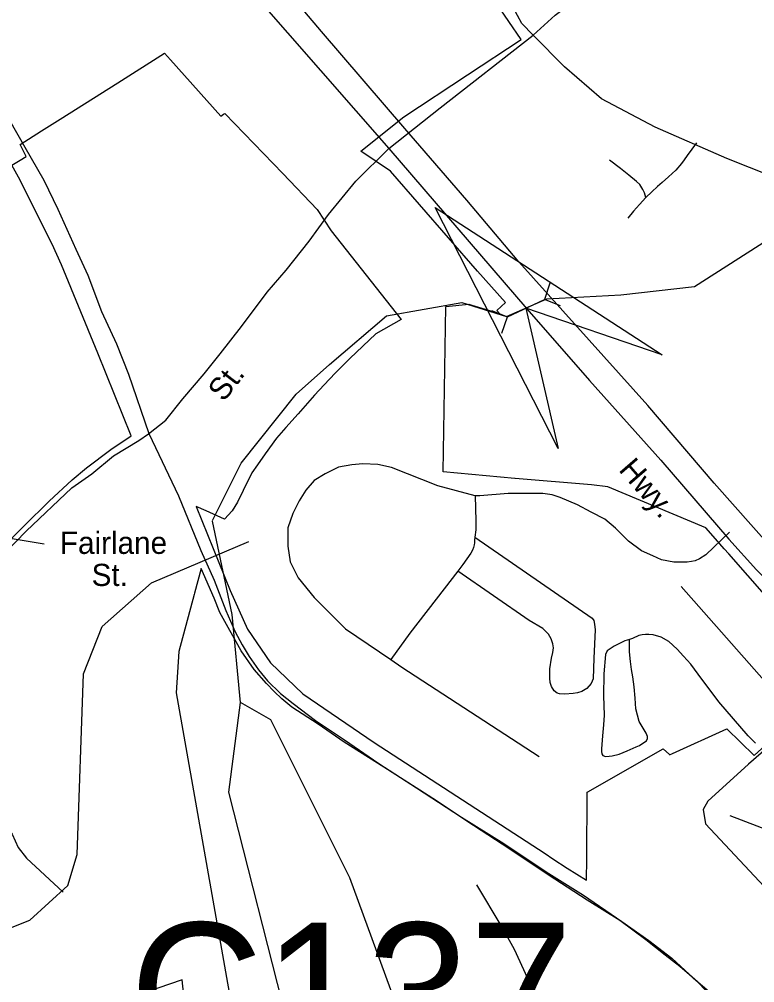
# Model space of a CAD drawing. Extents: x 884530 to 1028605, y 526725 to 653634.
# Drawn here: x 973606 to 975781, y 578853 to 581700 of the extents above; entities that cross this region are included whole.
import ezdxf

# ---------------------------------------------------------------- set-up
doc = ezdxf.new("R2010")
doc.units = 0
for name, color, linetype in [('Exist Boundary Political City Limit New', 7, 'Continuous'), ('Exist Hydrographic Creek Single Shore', 7, 'Continuous'), ('Exist Hydrographic Misc Water Feature', 7, 'Continuous'), ('Exist Railroad Mainline', 7, 'Continuous'), ('Exist Road Non-System Type 51', 7, 'Continuous'), ('Exist Road Non-System Type 51 Label', 7, 'Continuous'), ('Exist Road Primary US Label', 7, 'Continuous'), ('Exist Road Primary US UnDivided 4 Lane Attributed', 7, 'Continuous'), ('Exist Road Secondary Structure Culvert Attributed CELL', 7, 'Continuous'), ('Exist Road Secondary Structure Culvert CELL', 7, 'Continuous'), ('Exist Road Secondary Structure Culvert Number Label', 7, 'Continuous'), ('Exist Road Secondary Type 51 Attributed', 7, 'Continuous'), ('Exist Road Secondary Type 51 Label', 7, 'Continuous'), ('Exist Utilities Electrical Transmission Line', 7, 'Continuous'), ('Map Preparation Boundary City Limit Buffer Line', 7, 'Continuous')]:
    doc.layers.add(name, color=color, linetype=linetype)

msp = doc.modelspace()

# ---------------------------------------------------------------- linework, layer by layer
at = {"layer": 'Exist Boundary Political City Limit New'}
for points in [[(975810.4, 580000), (975760.9, 580056.2), (975704.3, 580120.3), (975691, 580135.4), (975658, 580173), (975636.8, 580197.3), (975347.2, 580318.8), (975298.4, 580324.4), (975072.8, 580342.9), (975071.2, 580343.1), (974860.1, 580362.6), (974867.4, 580851.6), (974935.4, 580858.4), (974944.3, 580855.7), (975026.4, 580830.4), (975018.2, 580839.8), (975043.8, 580862.7), (974961.4, 580955.9), (974703.8, 581251.4), (974616, 581310.8), (974742.9, 581411.8), (974931.5, 581536.2), (975090, 581640.8), (975017.2, 581747.1)], [(973608.1, 581283.6), (973626.4, 581294.6), (973608.5, 581330.4), (973671.6, 581370.4), (973726.9, 581405.2), (973897.2, 581512.8), (974035.8, 581600.3), (974053.2, 581580.8), (974202, 581414.3), (974209.9, 581419.5), (974213.9, 581422.2), (974385, 581244.2), (974487.3, 581137.8), (974528.4, 581075.2), (974735.9, 580812.6), (974660.9, 580770.5), (974583.2, 580697.6), (974540.1, 580654.4), (974507.3, 580620.1), (974479.4, 580588.8), (974430.4, 580534.1), (974394.2, 580493.5), (974366.3, 580462.4), (974333.1, 580415.4), (974310.6, 580383.8), (974293.5, 580359.6), (974268, 580307.8), (974251, 580273.4), (974235.2, 580247.5), (974213.1, 580222.7), (974158.6, 580247), (974129.4, 580260.1), (974230, 580012), (974280.9, 579897.7), (974348.7, 579797.9), (974444.6, 579706.7), (974655.6, 579562.6), (975161.6, 579234.7), (975183.9, 579218.5), (975226.5, 579191.1), (975283.9, 579155.4), (975284.4, 579218.5), (975286, 579415.9), (975287.9, 579416.9), (975510.4, 579544.1), (975528.8, 579526.7), (975529.4, 579526), (975538.4, 579530.1), (975698.6, 579603.2), (975779.5, 579524.5), (975903.5, 579637.9)], [(973526.9, 580110.8), (973620.6, 580203.1), (973694.6, 580275.7), (973761.9, 580338.8), (973804.5, 580374.3), (973876.5, 580429), (973936.9, 580469.1), (973837.9, 580713.4), (973730.4, 580974.9), (973703.5, 581035.8), (973679.8, 581082.3), (973608, 581225.1), (973583.5, 581268.9), (973608.1, 581283.6)], [(975637.6, 578829.1), (975612.4, 578855.1), (975588.8, 578876.4), (975559.6, 578900.9), (975516.1, 578934.4), (975458.7, 578979.1), (975382.1, 579036.6), (975286, 579096.8), (975170.6, 579171.1), (975056.8, 579246.9), (974929.4, 579330.6), (974839.9, 579389.9), (974684.2, 579490.1), (974566.5, 579564.1), (974489.6, 579616.6), (974412.3, 579667.2), (974382.7, 579692.1), (974360.1, 579713.1), (974336.8, 579737.2), (974300.2, 579778.5), (974262.6, 579833.5), (974198.6, 579946.9), (974181.9, 579989.4), (974143.9, 580076.9), (974124.4, 580003.8), (974123.2, 579999.9), (974077.7, 579831.8), (974070.1, 579709.5), (974403.8, 577820.8)], [(974105.8, 578691.8), (974087.8, 578861.2), (973981.2, 578824.9)]]:
    msp.add_lwpolyline(points, dxfattribs=at)
at = {"layer": 'Exist Hydrographic Creek Single Shore'}
for points in [[(974177.3, 580219.2), (974262, 580388.7), (974424.5, 580592.5), (974523, 580679.5), (974692.3, 580823.8), (974914.4, 580862.8), (975047.1, 580821.5), (975166.2, 580874.2), (975385.5, 580885.6), (975603.2, 580910.8), (975854.6, 581070.6), (976038.9, 581111.8), (976119.2, 581171.4), (976164.8, 581237.8), (976336.5, 581402.6), (976440.6, 581525.2), (976575.8, 581544.3), (976643, 581559.3)], [(974259.8, 579680.9), (974235.5, 579940.7), (974177.3, 580216.9)], [(968341, 576287.4), (968558.2, 576599.2), (969323, 577166), (969965.1, 577898.2), (970149.2, 577936), (970234.2, 577931.3), (970725.2, 577940.7), (971014.6, 577961), (971347.9, 578190.6), (971787.7, 578365.5), (971958.5, 578486.8), (972135.8, 578545.5), (972614, 578631.1), (973637, 579037.1), (973749.1, 579139.8), (973777.1, 579231.2), (973795.7, 579765.7), (973850.6, 579905.7), (973996.8, 580034.1), (974284.6, 580156.3)], [(973652.5, 576903.3), (973975.1, 577262.6), (974119, 577401.9), (974305.2, 577658.7), (974502, 577762.7), (974537.8, 578283.2), (974398.5, 578738.5), (974225.5, 579415.8), (974259.8, 579680.9)]]:
    msp.add_lwpolyline(points, dxfattribs=at)
at = {"layer": 'Exist Hydrographic Misc Water Feature'}
msp.add_lwpolyline([(976393.2, 576031.2), (976316.1, 576216.6), (976099.2, 576450.7), (975514.5, 576902.2), (975336, 577286.5), (974979.9, 578081.3), (974583.6, 579162.4), (974349.6, 579629.8), (974259.8, 579680.9)], dxfattribs=at)
at = {"layer": 'Exist Railroad Mainline'}
msp.add_lwpolyline([(973552.1, 581445.1), (973621.9, 581322.6), (973678.5, 581224.7), (973719.6, 581139), (973773.4, 581021.1), (973808.9, 580944), (973849.1, 580836.3), (973893.8, 580740.8), (973928.8, 580651.5), (973989, 580475.8), (974076.5, 580292.2), (974143, 580129.8), (974182.1, 580042.4), (974216.9, 579953), (974244.8, 579890.1), (974265.4, 579851.2), (974286.1, 579816.6), (974313, 579777.7), (974339.7, 579744.7), (974378.6, 579707.3), (974415.6, 579678), (974481.8, 579627.6), (974567.9, 579570.7), (974669.5, 579501), (974781.1, 579429.1), (974914.1, 579342.4), (975039.6, 579264.1), (975172.7, 579175.4), (975274.4, 579111.9), (975387.9, 579033.8), (975467.9, 578977.2), (975536.1, 578924.8), (975600.1, 578866.5), (975646.8, 578826.7)], dxfattribs=at)
at = {"layer": 'Exist Road Non-System Type 51'}
msp.add_line((975913.9, 579627), (975563.6, 580023.4), dxfattribs=at)
for points in [[(975609.4, 581335.5), (975581.5, 581297.3), (975572.6, 581285.1), (975564.7, 581274.4), (975547.6, 581254.7), (975526.5, 581234.2), (975507.9, 581217.9), (975493.7, 581205.6), (975476.7, 581190.2), (975459.4, 581173.4)], [(975459.4, 581173.4), (975454.8, 581187.7), (975450.6, 581197.1), (975441.5, 581211.9), (975431.7, 581221.1), (975408.4, 581240), (975384.4, 581258.9), (975352, 581284.1)], [(975459.4, 581173.4), (975440.1, 581153), (975422.7, 581132.9), (975406.1, 581112.9)], [(974954.5, 580291.6), (974844.3, 580321.1), (974707.1, 580375), (974666.2, 580384.8), (974622.1, 580386.4), (974589.4, 580383.2), (974550.2, 580376.7), (974510.9, 580357.1), (974478.3, 580337.4), (974453.8, 580308.1), (974434.2, 580277), (974414.6, 580239.4), (974399.9, 580196.9), (974399.9, 580143), (974407.2, 580096.5), (974430.8, 580049.3), (974478, 579991.4), (974570.3, 579899.1), (974704.7, 579807.6)], [(974954.5, 580291.6), (974955.9, 580217.5), (974955.9, 580191.2), (974953.1, 580169.5)], [(975706.8, 580184.1), (975637.1, 580117.1), (975618, 580105.2), (975605.1, 580100), (975594.5, 580097.9), (975581.1, 580095.6), (975565.3, 580095.6), (975541.5, 580095.6), (975505.7, 580102.8), (975479.4, 580114.7), (975445.9, 580129), (975407.6, 580157.8), (975369.4, 580196), (975338.3, 580222.3), (975297.7, 580243.8), (975257.2, 580264.7), (975206.1, 580286.6), (975181.8, 580295.1), (975154.3, 580298.8), (975111.2, 580298.8), (975051.5, 580298.8), (974967.9, 580291.6), (974954.5, 580291.6)], [(974953.1, 580169.5), (975300.7, 579930.6), (975304.9, 579923.4), (975307.2, 579912.5), (975309, 579895.7), (975305.3, 579811.9), (975303.5, 579750.6), (975297.8, 579737.5), (975284.8, 579722.6), (975269.9, 579713.3), (975256.8, 579709.6), (975243.9, 579707.8), (975219.7, 579705.9), (975203.5, 579706.2), (975196.5, 579708.3), (975188.1, 579715), (975180.3, 579728.6), (975176, 579739.7), (975175, 579752.4), (975175, 579780.3), (975180.6, 579811.9), (975184.3, 579828.7), (975186, 579842.1), (975184.3, 579854.7), (975179.2, 579868.7), (975171.3, 579882.7), (975154.8, 579899.2), (975113.6, 579923.6), (974902.8, 580069.1)], [(974953.1, 580169.5), (974952.6, 580161.6), (974952, 580152.8), (974951.2, 580146.6), (974949.5, 580139.1), (974946, 580130.7), (974941.4, 580122.1), (974917.7, 580088.4), (974902.8, 580069.1)], [(974902.8, 580069.1), (974862.7, 580016.7), (974761.4, 579886.2), (974704.7, 579807.6)], [(975783.6, 579560.9), (975769.9, 579574.9), (975761.7, 579582.7), (975675, 579682.5), (975614.4, 579765.1), (975592.5, 579794.5), (975570.6, 579818.2), (975552.1, 579838.4), (975526.7, 579861.5), (975504.2, 579873.6), (975480.5, 579881), (975468.3, 579882.3), (975458.6, 579881.7), (975448.1, 579881), (975438.9, 579878.7), (975419.8, 579870.1), (975410.6, 579867.2), (975397.4, 579863.2), (975377.2, 579853.4), (975365.1, 579847.6), (975353.5, 579839.5), (975344.9, 579833.2), (975339.7, 579822.8), (975334.5, 579765.4), (975334.4, 579700.4), (975335.8, 579643.6), (975333.9, 579615.2), (975330.8, 579582.2), (975328.5, 579544.1), (975328.3, 579535.9), (975328.8, 579528.9), (975331.6, 579523.9), (975340, 579521.3), (975350.8, 579521.9), (975359.9, 579523), (975380.3, 579527.8), (975404.4, 579537.6), (975431, 579549.8), (975440.3, 579553.8), (975453.7, 579562.9), (975461.3, 579567.8), (975464.1, 579574.9), (975464.1, 579580.7), (975459.8, 579590.7), (975439.5, 579624.8), (975429.3, 579661.9), (975427.3, 579693.5), (975424.4, 579727.3), (975421.1, 579757), (975416.5, 579778.9), (975413.6, 579802), (975410.7, 579830.9), (975410.6, 579867.2)], [(974704.7, 579807.6), (974737.7, 579785.2), (975143.5, 579521.3)], [(973167, 579704.7), (973566.2, 579318.4), (973584.5, 579292), (973602.8, 579252.1), (973627.3, 579220.5), (973735.6, 579120)], [(975799, 578254.5), (975759.9, 578290.4), (975733.3, 578308.8), (975682, 578336.6), (975619.4, 578365.2), (975571.2, 578376.6), (975513.8, 578390.9), (975459.4, 578403.2), (975396.8, 578407.3), (975364, 578413.5), (975337.3, 578419.6), (975310.7, 578429.9), (975283.9, 578444.2), (975260.4, 578461.7), (975232.7, 578495.6), (975206, 578548.9), (975147.5, 578756.1), (975109.6, 578866.8), (975070.5, 578951), (975031.6, 579021.8), (974958.8, 579141.8)]]:
    msp.add_lwpolyline(points, dxfattribs=at)
at = {"layer": 'Exist Road Non-System Type 51 Label'}
msp.add_lwpolyline([(973679.8, 580149), (973453.3, 580185.9)], dxfattribs=at)
at = {"layer": 'Exist Road Primary US UnDivided 4 Lane Attributed'}
for points in [[(973897.5, 582233.8), (974698.8, 581318.3)], [(974698.8, 581318.3), (975106.7, 580844.4), (975293, 580632.4), (975503.1, 580396.9), (975705.1, 580163.8), (975786.1, 580072.9), (975927.8, 579928), (976079.1, 579773)]]:
    msp.add_lwpolyline(points, dxfattribs=at)
at = {"layer": 'Exist Road Secondary Structure Culvert Attributed CELL'}
msp.add_lwpolyline([(975200.2, 580431.2), (974836.5, 581143.8), (975507.7, 580708.5), (975104.4, 580846.7)], close=True, dxfattribs=at)
at = {"layer": 'Exist Road Secondary Structure Culvert CELL'}
for p, q in [((975175.2, 580920.4), (975159.2, 580872.3)), ((975049.6, 580821.2), (975159.2, 580872.3)), ((975206.4, 580853.6), (975159.2, 580872.3)), ((975002.4, 580839.8), (975049.6, 580821.2)), ((975033.5, 580773), (975049.6, 580821.2))]:
    msp.add_line(p, q, dxfattribs=at)
at = {"layer": 'Exist Road Secondary Type 51 Attributed'}
for points in [[(975126.3, 581653.5), (975092.7, 581688.1), (975066.3, 581735.1), (975028.5, 581795.1), (974974, 581880.2), (974972.1, 581882.2), (974920.9, 581966.1), (974855.3, 582092.4), (974772, 582229.6), (974690.3, 582352.4), (974638.7, 582422.3), (974608.1, 582465.3), (974535.5, 582563.8), (974495.1, 582615.2)], [(975126.3, 581653.5), (975190.9, 581712.7), (975242.9, 581751.7), (975300.1, 581796), (975362.2, 581849.1), (975500.3, 581962.3), (975635.4, 582078.4), (975769.5, 582187.9), (975936.9, 582328.5), (976027.7, 582405.3), (976114.2, 582475.4), (976196.6, 582542.6), (976264.3, 582601.5)], [(974698.8, 581318.3), (974850.8, 581438.4), (975126.3, 581653.5)], [(976075.8, 581139.2), (975894.6, 581211), (975698.5, 581289.1), (975486.4, 581381.2), (975328.3, 581465.3), (975218.3, 581559.4), (975126.3, 581653.5)], [(973987.6, 580475.1), (974039.2, 580515.1), (974089.9, 580578.4), (974152.6, 580652.3), (974200.5, 580711.9), (974263.5, 580792.1), (974339.1, 580893.7), (974394.8, 580959.2), (974463.7, 581044.9), (974520.3, 581123), (974600.9, 581221.8), (974698.8, 581318.3)], [(973133.6, 579666.2), (973151.4, 579681.5), (973181.3, 579708.1), (973261.8, 579801.7), (973404.9, 579951.9), (973516.8, 580079.4), (973531.3, 580090.9), (973626.6, 580187.6), (973761, 580315.1), (973820.7, 580357.1), (973885, 580409.6), (973959.9, 580455.4), (973987.6, 580475.1)], [(976079.1, 579773), (975762.4, 579498.3), (975642.8, 579389.2), (975628.7, 579364.5), (975635.7, 579322.3), (975896.1, 579044.1)]]:
    msp.add_lwpolyline(points, dxfattribs=at)
at = {"layer": 'Exist Road Secondary Type 51 Label'}
msp.add_lwpolyline([(976028.4, 579223.5), (975708.4, 579346.1)], dxfattribs=at)
at = {"layer": 'Exist Utilities Electrical Transmission Line'}
msp.add_lwpolyline([(975894, 580067.1), (975660.8, 580329.3), (975464.6, 580558.3), (975083, 580983.7), (974929.2, 581165.3), (974746.5, 581377.8), (974500.2, 581664.5), (974450.3, 581722.3), (974382.2, 581836.7), (974166.6, 582198.3), (974065.6, 582406), (973865.8, 582759.2), (973760.8, 582964.9), (973673.4, 583156.1)], dxfattribs=at)
at = {"layer": 'Map Preparation Boundary City Limit Buffer Line'}
for points in [[(975810.4, 580000), (975760.9, 580056.2), (975704.3, 580120.3), (975691, 580135.4), (975658, 580173), (975636.8, 580197.3), (975347.2, 580318.8), (975298.4, 580324.4), (975072.8, 580342.9), (975071.2, 580343.1), (974860.1, 580362.6), (974867.4, 580851.6), (974935.4, 580858.4), (974944.3, 580855.7), (975026.4, 580830.4), (975018.2, 580839.8), (975043.8, 580862.7), (974961.4, 580955.9), (974703.8, 581251.4), (974616, 581310.8), (974742.9, 581411.8), (974931.5, 581536.2), (975090, 581640.8), (975017.2, 581747.1)], [(973608.1, 581283.6), (973626.4, 581294.6), (973608.5, 581330.4), (973671.6, 581370.4), (973726.9, 581405.2), (973897.2, 581512.8), (974035.8, 581600.3), (974053.2, 581580.8), (974202, 581414.3), (974209.9, 581419.5), (974213.9, 581422.2), (974385, 581244.2), (974487.3, 581137.8), (974528.4, 581075.2), (974735.9, 580812.6), (974660.9, 580770.5), (974583.2, 580697.6), (974540.1, 580654.4), (974507.3, 580620.1), (974479.4, 580588.8), (974430.4, 580534.1), (974394.2, 580493.5), (974366.3, 580462.4), (974333.1, 580415.4), (974310.6, 580383.8), (974293.5, 580359.6), (974268, 580307.8), (974251, 580273.4), (974235.2, 580247.5), (974213.1, 580222.7), (974158.6, 580247), (974129.4, 580260.1), (974230, 580012), (974280.9, 579897.7), (974348.7, 579797.9), (974444.6, 579706.7), (974655.6, 579562.6), (975161.6, 579234.7), (975183.9, 579218.5), (975226.5, 579191.1), (975283.9, 579155.4), (975284.4, 579218.5), (975286, 579415.9), (975287.9, 579416.9), (975510.4, 579544.1), (975528.8, 579526.7), (975529.4, 579526), (975538.4, 579530.1), (975698.6, 579603.2), (975779.5, 579524.5), (975903.5, 579637.9)], [(973526.9, 580110.8), (973620.6, 580203.1), (973694.6, 580275.7), (973761.9, 580338.8), (973804.5, 580374.3), (973876.5, 580429), (973936.9, 580469.1), (973837.9, 580713.4), (973730.4, 580974.9), (973703.5, 581035.8), (973679.8, 581082.3), (973608, 581225.1), (973583.5, 581268.9), (973608.1, 581283.6)], [(975637.6, 578829.1), (975612.4, 578855.1), (975588.8, 578876.4), (975559.6, 578900.9), (975516.1, 578934.4), (975458.7, 578979.1), (975382.1, 579036.6), (975286, 579096.8), (975170.6, 579171.1), (975056.8, 579246.9), (974929.4, 579330.6), (974839.9, 579389.9), (974684.2, 579490.1), (974566.5, 579564.1), (974489.6, 579616.6), (974412.3, 579667.2), (974382.7, 579692.1), (974360.1, 579713.1), (974336.8, 579737.2), (974300.2, 579778.5), (974262.6, 579833.5), (974198.6, 579946.9), (974181.9, 579989.4), (974143.9, 580076.9), (974124.4, 580003.8), (974123.2, 579999.9), (974077.7, 579831.8), (974070.1, 579709.5), (974403.8, 577820.8)], [(974105.8, 578691.8), (974087.8, 578861.2), (973981.2, 578824.9)]]:
    msp.add_lwpolyline(points, dxfattribs=at)

# ---------------------------------------------------------------- texts
at = {"layer": 'Exist Road Non-System Type 51 Label'}
for s, p in [('Fairlane', (973726, 580120.1)), ('St.', (973819.8, 580025.2))]:
    msp.add_text(s, height=65.62, dxfattribs=at).set_placement(p)
at = {"layer": 'Exist Road Primary US Label'}
msp.add_text('Hwy.', height=65.62, rotation=310.9016, dxfattribs=at).set_placement((975376.5, 580367.6))
at = {"layer": 'Exist Road Secondary Structure Culvert Number Label'}
msp.add_text('C137', height=410.1, dxfattribs=at).set_placement((973931.8, 578619.6))
at = {"layer": 'Exist Road Secondary Type 51 Label'}
msp.add_text('St.', height=65.62, rotation=52.4083, dxfattribs=at).set_placement((974210.7, 580567))

doc.saveas('drawing.dxf')
